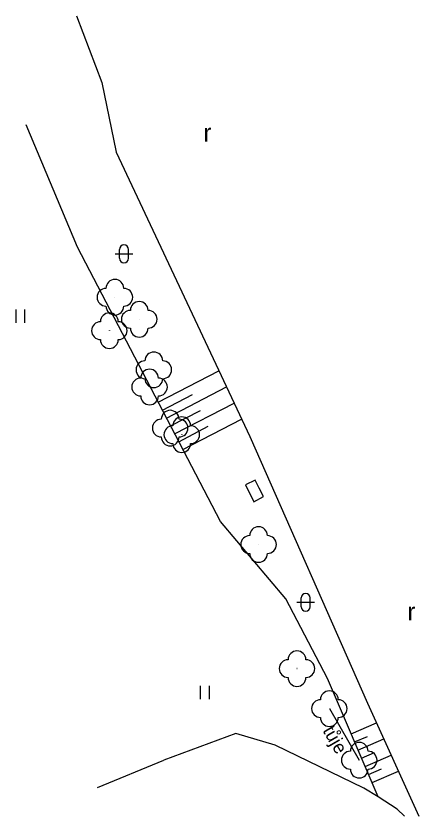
# Model space of a CAD drawing. Extents: x -584400 to -581602, y -1210894 to -1208793.
# Drawn here: x -582927.82 to -582905.16, y -1209388.92 to -1209343.92 of the extents above; entities that cross this region are included whole.
import ezdxf

# ---------------------------------------------------------------- set-up
doc = ezdxf.new("R2010")
doc.units = 0
for name, color, linetype in [('OBVOD_PILÍŘE', 7, 'Continuous'), ('VÝŠKOPIS', 7, 'Continuous'), ('ZELEŇ', 7, 'Continuous'), ('ZN_DOPLŇKOVÉ', 7, 'Continuous'), ('ZN_KULTUR', 7, 'Continuous')]:
    doc.layers.add(name, color=color, linetype=linetype)

msp = doc.modelspace()

# ---------------------------------------------------------------- linework, layer by layer
at = {"layer": 'OBVOD_PILÍŘE'}
msp.add_lwpolyline([(-582914.44, -1209371.24), (-582913.9, -1209370.95), (-582914.14, -1209370.48), (-582914.38, -1209370.02), (-582914.92, -1209370.3), (-582914.44, -1209371.24)], dxfattribs=at)
at = {"layer": 'VÝŠKOPIS'}
for points in [[(-582907.46, -1209387.84), (-582910.31, -1209381.19), (-582912.64, -1209376.71), (-582916.33, -1209372.35), (-582924.36, -1209356.93), (-582927.25, -1209350.04)], [(-582919.82, -1209365.65), (-582916.41, -1209363.88)], [(-582919.36, -1209366.54), (-582915.99, -1209364.78)], [(-582919.59, -1209366.09), (-582917.89, -1209365.21)], [(-582918.9, -1209367.42), (-582915.56, -1209365.69)], [(-582919.13, -1209366.98), (-582917.45, -1209366.11)], [(-582918.43, -1209368.31), (-582915.14, -1209366.59)], [(-582918.66, -1209367.87), (-582917.01, -1209367)], [(-582908.98, -1209384.29), (-582907.55, -1209383.67)], [(-582908.79, -1209384.75), (-582908.06, -1209384.44)], [(-582908.59, -1209385.21), (-582907.14, -1209384.58)], [(-582908.39, -1209385.67), (-582907.66, -1209385.35)], [(-582908.19, -1209386.13), (-582906.72, -1209385.49)], [(-582908, -1209386.59), (-582907.26, -1209386.27)], [(-582907.8, -1209387.04), (-582906.31, -1209386.4)]]:
    msp.add_lwpolyline(points, dxfattribs=at)
at = {"layer": 'ZELEŇ'}
for points in [[(-582924.42, -1209343.92), (-582922.99, -1209347.67), (-582922.18, -1209351.58), (-582914.68, -1209367.57), (-582908.05, -1209382.58), (-582905.16, -1209388.92)], [(-582910.2, -1209382.88), (-582908.52, -1209385.78)]]:
    msp.add_lwpolyline(points, dxfattribs=at)
for centre in [(-582922.26, -1209359.74), (-582920.89, -1209360.98), (-582922.57, -1209361.62), (-582920.07, -1209363.82), (-582920.31, -1209364.79), (-582919.15, -1209367.1), (-582918.5, -1209367.47), (-582914.18, -1209373.65), (-582912.02, -1209380.63), (-582910.2, -1209382.88), (-582908.52, -1209385.78)]:
    msp.add_circle(centre, 0.0005, dxfattribs=at)
for centre, start, end in [((-582922.26, -1209359.24), 0, 180), ((-582922.76, -1209359.74), 90, 270), ((-582921.76, -1209359.74), 270, 90), ((-582920.89, -1209360.48), 0, 180), ((-582922.26, -1209360.24), 180, 360), ((-582921.39, -1209360.98), 90, 270), ((-582920.39, -1209360.98), 270, 90), ((-582922.57, -1209361.12), 0, 180), ((-582923.07, -1209361.62), 90, 270), ((-582922.07, -1209361.62), 270, 90), ((-582920.89, -1209361.48), 180, 360), ((-582922.57, -1209362.12), 180, 360), ((-582920.07, -1209363.32), 0, 180), ((-582920.57, -1209363.82), 90, 270), ((-582919.57, -1209363.82), 270, 90), ((-582920.31, -1209364.29), 0, 180), ((-582920.81, -1209364.79), 90, 270), ((-582920.07, -1209364.32), 180, 360), ((-582919.81, -1209364.79), 270, 90), ((-582920.31, -1209365.29), 180, 360), ((-582919.15, -1209366.6), 0, 180), ((-582919.65, -1209367.1), 90, 270), ((-582918.5, -1209366.97), 0, 180), ((-582918.65, -1209367.1), 270, 90), ((-582919, -1209367.47), 90, 270), ((-582918, -1209367.47), 270, 90), ((-582919.15, -1209367.6), 180, 360), ((-582918.5, -1209367.97), 180, 360), ((-582914.18, -1209373.15), 0, 180), ((-582914.68, -1209373.65), 90, 270), ((-582913.68, -1209373.65), 270, 90), ((-582914.18, -1209374.15), 180, 360), ((-582912.02, -1209380.13), 0, 180), ((-582912.52, -1209380.63), 90, 270), ((-582911.52, -1209380.63), 270, 90), ((-582912.02, -1209381.13), 180, 360), ((-582910.2, -1209382.38), 0, 180), ((-582910.7, -1209382.88), 90, 270), ((-582909.7, -1209382.88), 270, 90), ((-582910.2, -1209383.38), 180, 360), ((-582908.52, -1209385.28), 0, 180), ((-582909.02, -1209385.78), 90, 270), ((-582908.02, -1209385.78), 270, 90), ((-582908.52, -1209386.28), 180, 360)]:
    msp.add_arc(centre, 0.5, start, end, dxfattribs=at)
at = {"layer": 'ZN_DOPLŇKOVÉ'}
for points in [[(-582913.25, -1209384.94), (-582915.45, -1209384.27), (-582919.5, -1209385.77)], [(-582907.46, -1209387.84), (-582908.26, -1209387.36), (-582913.25, -1209384.94)], [(-582923.23, -1209387.31), (-582919.5, -1209385.77)], [(-582905.97, -1209388.92), (-582906.39, -1209388.53), (-582907.46, -1209387.84)]]:
    msp.add_lwpolyline(points, dxfattribs=at)
at = {"layer": 'ZN_KULTUR'}
for p, q in [((-582922.25, -1209357.3), (-582921.25, -1209357.3)), ((-582922, -1209357.55), (-582922, -1209357.05)), ((-582921.5, -1209357.55), (-582921.5, -1209357.05)), ((-582927.82, -1209361.185), (-582927.82, -1209360.435)), ((-582927.32, -1209361.185), (-582927.32, -1209360.435)), ((-582911.78, -1209377.15), (-582911.78, -1209376.65)), ((-582911.28, -1209377.15), (-582911.28, -1209376.65)), ((-582912.03, -1209376.9), (-582911.03, -1209376.9)), ((-582917.44, -1209382.345), (-582917.44, -1209381.595)), ((-582916.94, -1209382.345), (-582916.94, -1209381.595))]:
    msp.add_line(p, q, dxfattribs=at)
for centre, start, end in [((-582921.75, -1209357.05), 0, 180), ((-582921.75, -1209357.55), 180, 360), ((-582911.53, -1209376.65), 0, 180), ((-582911.53, -1209377.15), 180, 360)]:
    msp.add_arc(centre, 0.25, start, end, dxfattribs=at)

# ---------------------------------------------------------------- texts
at = {"layer": 'ZELEŇ'}
msp.add_text('tůje', height=0.75, rotation=300.0842, dxfattribs=at).set_placement((-582910.6, -1209384.11))
at = {"layer": 'ZN_KULTUR'}
for p in [(-582917.278, -1209350.982), (-582905.808, -1209377.922)]:
    msp.add_text('r', height=1, dxfattribs=at).set_placement(p)

doc.saveas('drawing.dxf')
